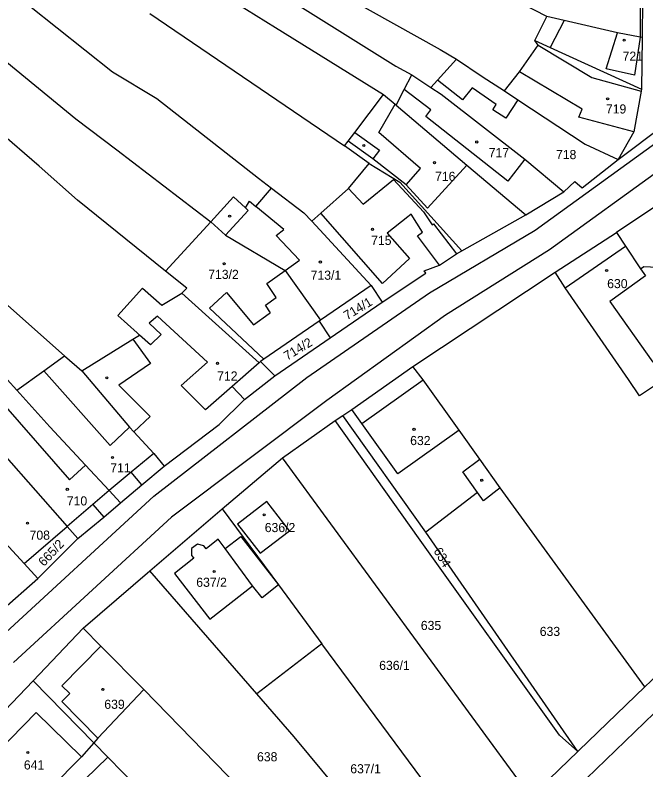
# Model space of a CAD drawing. Extents: x -563148 to -561712, y -1182311 to -1179502.
# Drawn here: x -562695 to -562591.4, y -1181163.6 to -1181039.6 of the extents above; entities that cross this region are included whole.
import ezdxf

# ---------------------------------------------------------------- set-up
doc = ezdxf.new("R2010")
doc.units = 0
for name, color, linetype in [('Vrstva 55', 7, 'Continuous'), ('Vrstva 56', 7, 'Continuous'), ('Vrstva 57', 7, 'Continuous')]:
    doc.layers.add(name, color=color, linetype=linetype)

msp = doc.modelspace()

# ---------------------------------------------------------------- linework, layer by layer
at = {"layer": 'Vrstva 55'}
for p, q in [((-562670.13, -1181020.1), (-562625.17, -1181045.27)), ((-562685.68, -1181020.77), (-562652.2, -1181041.63)), ((-562607.65, -1181039.85), (-562627.77, -1181029.16)), ((-562649.54, -1181037.29), (-562632.47, -1181047.98)), ((-562591.9, -1181037.16), (-562591.98, -1181043.29)), ((-562692.64, -1181038.09), (-562679, -1181048.91)), ((-562672.85, -1181039.35), (-562640.87, -1181061.1)), ((-562609.62, -1181043.77), (-562607.65, -1181039.85)), ((-562604.78, -1181040.51), (-562607.65, -1181039.85)), ((-562704.19, -1181040.99), (-562685.02, -1181056.64)), ((-562652.2, -1181041.63), (-562634.47, -1181052.64)), ((-562596.02, -1181042.53), (-562604.78, -1181040.51)), ((-562592.33, -1181043.22), (-562596.02, -1181042.53)), ((-562609.62, -1181043.77), (-562607.1, -1181044.92)), ((-562609.06, -1181044.55), (-562609.62, -1181043.77)), ((-562591.98, -1181043.29), (-562592.33, -1181043.22)), ((-562591.98, -1181043.29), (-562592.08, -1181051.79)), ((-562625.17, -1181045.27), (-562622.48, -1181046.85)), ((-562612.16, -1181048.92), (-562609.06, -1181044.55)), ((-562607.1, -1181044.92), (-562592.08, -1181051.79)), ((-562625.61, -1181050.29), (-562622.48, -1181046.85)), ((-562622.48, -1181046.85), (-562618.28, -1181049.69)), ((-562679, -1181048.91), (-562671.7, -1181053.3)), ((-562632.47, -1181047.98), (-562629.83, -1181049.4)), ((-562614.61, -1181052.07), (-562612.16, -1181048.92)), ((-562691.07, -1181064.4), (-562708.72, -1181049.31)), ((-562631.08, -1181051.8), (-562629.83, -1181049.4)), ((-562629.83, -1181049.4), (-562626.69, -1181051.49)), ((-562626.69, -1181051.49), (-562625.61, -1181050.29)), ((-562618.28, -1181049.69), (-562614.61, -1181052.07)), ((-562626.69, -1181051.49), (-562624.99, -1181052.62)), ((-562639.18, -1181058.87), (-562634.47, -1181052.64)), ((-562634.47, -1181052.64), (-562632.56, -1181054.25)), ((-562632.41, -1181054.38), (-562631.08, -1181051.8)), ((-562624.99, -1181052.62), (-562611.27, -1181063.3)), ((-562614.61, -1181052.07), (-562612.41, -1181053.5)), ((-562592.17, -1181052.1), (-562593.36, -1181058.76)), ((-562592.08, -1181051.79), (-562592.17, -1181052.1)), ((-562671.7, -1181053.3), (-562655.02, -1181066.37)), ((-562612.41, -1181053.5), (-562601.34, -1181060.8)), ((-562632.56, -1181054.25), (-562632.41, -1181054.38)), ((-562632.41, -1181054.38), (-562620.78, -1181064.25)), ((-562595.92, -1181063.33), (-562585.28, -1181055.31)), ((-562685.02, -1181056.64), (-562678.28, -1181061.72)), ((-562569.31, -1181057.32), (-562596.19, -1181075.31)), ((-562640.26, -1181060.3), (-562639.18, -1181058.87)), ((-562593.36, -1181058.76), (-562595.92, -1181063.33)), ((-562640.87, -1181061.1), (-562640.26, -1181060.3)), ((-562636.85, -1181063.99), (-562640.87, -1181061.1)), ((-562601.34, -1181060.8), (-562595.92, -1181063.33)), ((-562678.28, -1181061.72), (-562662.84, -1181073.55)), ((-562640.22, -1181068.09), (-562636.85, -1181063.99)), ((-562636.85, -1181063.99), (-562631.79, -1181067.04)), ((-562611.27, -1181063.3), (-562604.83, -1181068.66)), ((-562601.83, -1181068.01), (-562595.92, -1181063.33)), ((-562684.77, -1181070.02), (-562691.07, -1181064.4)), ((-562620.78, -1181064.25), (-562611.1, -1181072.42)), ((-562655.02, -1181066.37), (-562652.86, -1181068.03)), ((-562631.79, -1181067.04), (-562621.59, -1181078.35)), ((-562604.83, -1181068.66), (-562603.05, -1181066.93)), ((-562603.05, -1181066.93), (-562601.83, -1181068.01)), ((-562655.43, -1181071.04), (-562652.86, -1181068.03)), ((-562652.86, -1181068.03), (-562647.56, -1181072.08)), ((-562644.78, -1181072.15), (-562640.22, -1181068.09)), ((-562611.1, -1181072.42), (-562604.83, -1181068.66)), ((-562670.31, -1181081.69), (-562684.77, -1181070.02)), ((-562662.84, -1181073.55), (-562659.1, -1181069.48)), ((-562659.1, -1181069.48), (-562657.15, -1181071.27)), ((-562657.15, -1181071.27), (-562656.49, -1181070.16)), ((-562656.49, -1181070.16), (-562655.43, -1181071.04)), ((-562647.56, -1181072.08), (-562646.27, -1181073.48)), ((-562646.27, -1181073.48), (-562644.78, -1181072.15)), ((-562621.59, -1181078.35), (-562611.1, -1181072.42)), ((-562670.31, -1181081.69), (-562662.84, -1181073.55)), ((-562660.42, -1181075.77), (-562662.84, -1181073.55)), ((-562646.27, -1181073.48), (-562636.52, -1181084.03)), ((-562660.42, -1181075.77), (-562650.66, -1181081.57)), ((-562606.29, -1181081.87), (-562596.19, -1181075.31)), ((-562596.19, -1181075.31), (-562594.74, -1181077.59)), ((-562594.74, -1181077.59), (-562592.24, -1181081.29)), ((-562625.27, -1181080.67), (-562622.46, -1181078.84)), ((-562622.46, -1181078.84), (-562621.59, -1181078.35)), ((-562627.8, -1181081.65), (-562625.27, -1181080.67)), ((-562592.24, -1181081.29), (-562591.71, -1181080.9)), ((-562591.71, -1181080.9), (-562586.05, -1181081.22)), ((-562666.82, -1181084.5), (-562670.31, -1181081.69)), ((-562650.66, -1181081.57), (-562644.82, -1181089.74)), ((-562634.69, -1181086.78), (-562627.54, -1181082)), ((-562629.64, -1181097.35), (-562606.29, -1181081.87)), ((-562627.54, -1181082), (-562627.8, -1181081.65)), ((-562604.65, -1181084.43), (-562606.29, -1181081.87)), ((-562678.15, -1181088.98), (-562674.1, -1181084.45)), ((-562674.1, -1181084.45), (-562670.92, -1181087.29)), ((-562667.61, -1181085.3), (-562666.82, -1181084.5)), ((-562636.52, -1181084.03), (-562644.82, -1181089.74)), ((-562636.52, -1181084.03), (-562634.69, -1181086.78)), ((-562594.25, -1181099.5), (-562604.65, -1181084.43)), ((-562670.92, -1181087.29), (-562667.61, -1181085.3)), ((-562654.92, -1181096.73), (-562667.61, -1181085.3)), ((-562696.19, -1181087.31), (-562686.87, -1181095.58)), ((-562643.22, -1181092.61), (-562634.69, -1181086.78)), ((-562674.96, -1181091.84), (-562678.15, -1181088.98)), ((-562645.07, -1181089.91), (-562654.16, -1181096.16)), ((-562644.82, -1181089.74), (-562645.07, -1181089.91)), ((-562645.07, -1181089.91), (-562643.22, -1181092.61)), ((-562675.69, -1181092.88), (-562674.56, -1181092.19)), ((-562674.56, -1181092.19), (-562674.96, -1181091.84)), ((-562702.16, -1181093.06), (-562694.75, -1181101.26)), ((-562684.06, -1181098.06), (-562675.69, -1181092.88)), ((-562652.35, -1181098.86), (-562643.22, -1181092.61)), ((-562690.28, -1181098.04), (-562686.87, -1181095.58)), ((-562686.87, -1181095.58), (-562684.06, -1181098.06)), ((-562654.16, -1181096.16), (-562654.7, -1181096.53)), ((-562654.7, -1181096.53), (-562654.92, -1181096.73)), ((-562652.35, -1181098.86), (-562654.7, -1181096.53)), ((-562639.7, -1181104.41), (-562629.64, -1181097.35)), ((-562627.97, -1181099.56), (-562629.64, -1181097.35)), ((-562694.75, -1181101.26), (-562690.28, -1181098.04)), ((-562684.06, -1181098.06), (-562676.2, -1181107.33)), ((-562657.33, -1181102.76), (-562652.35, -1181098.86)), ((-562622.07, -1181107.81), (-562627.97, -1181099.56)), ((-562592.4, -1181102.19), (-562594.25, -1181099.5)), ((-562588.83, -1181099.78), (-562592.4, -1181102.19)), ((-562694.75, -1181101.26), (-562689.31, -1181107.27)), ((-562661.47, -1181106.89), (-562657.33, -1181102.76)), ((-562641.17, -1181105.4), (-562639.7, -1181104.41)), ((-562642.42, -1181106.23), (-562641.17, -1181105.4)), ((-562627.53, -1181124.59), (-562641.17, -1181105.4)), ((-562689.31, -1181107.27), (-562683.43, -1181113.57)), ((-562676.2, -1181107.33), (-562675.5, -1181108.06)), ((-562670.52, -1181113.73), (-562661.47, -1181106.89)), ((-562651.1, -1181112.34), (-562642.42, -1181106.23)), ((-562628.72, -1181125.51), (-562642.42, -1181106.23)), ((-562675.5, -1181108.06), (-562672.2, -1181111.64)), ((-562618.65, -1181112.6), (-562622.07, -1181107.81)), ((-562696.86, -1181111.79), (-562686.46, -1181123.63)), ((-562672.2, -1181111.64), (-562670.52, -1181113.73)), ((-562661, -1181120.74), (-562651.1, -1181112.34)), ((-562610.4, -1181167.86), (-562651.1, -1181112.34)), ((-562683.43, -1181113.57), (-562679.56, -1181117.72)), ((-562615.31, -1181117.27), (-562618.65, -1181112.6)), ((-562674.21, -1181116.8), (-562670.52, -1181113.73)), ((-562677.7, -1181119.75), (-562674.21, -1181116.8)), ((-562615.31, -1181117.27), (-562618.07, -1181119.44)), ((-562591.53, -1181149.99), (-562615.31, -1181117.27)), ((-562679.56, -1181117.72), (-562677.7, -1181119.75)), ((-562619.06, -1181118.04), (-562627.53, -1181124.59)), ((-562618.07, -1181119.44), (-562619.06, -1181118.04)), ((-562680.44, -1181122.11), (-562677.7, -1181119.75)), ((-562653.65, -1181119.53), (-562658.46, -1181123.23)), ((-562649.95, -1181124.34), (-562653.65, -1181119.53)), ((-562672.88, -1181130.9), (-562661, -1181120.74)), ((-562661, -1181120.74), (-562651.74, -1181133.25)), ((-562684.72, -1181125.6), (-562680.44, -1181122.11)), ((-562658.46, -1181123.23), (-562654.77, -1181128.04)), ((-562693.5, -1181129.73), (-562686.46, -1181123.63)), ((-562686.46, -1181123.63), (-562684.72, -1181125.6)), ((-562654.77, -1181128.04), (-562649.95, -1181124.34)), ((-562602.56, -1181160.59), (-562627.53, -1181124.59)), ((-562693.5, -1181129.73), (-562698.02, -1181124.86)), ((-562691.27, -1181132.16), (-562684.72, -1181125.6)), ((-562605.59, -1181157.94), (-562628.72, -1181125.51)), ((-562691.27, -1181132.16), (-562693.5, -1181129.73)), ((-562683.83, -1181140.34), (-562672.88, -1181130.9)), ((-562655.3, -1181151.14), (-562672.88, -1181130.9)), ((-562697.27, -1181137.42), (-562691.27, -1181132.16)), ((-562651.74, -1181133.25), (-562644.59, -1181142.91)), ((-562591.53, -1181149.99), (-562580.42, -1181139.31)), ((-562692.04, -1181149.02), (-562683.83, -1181140.34)), ((-562680.93, -1181143.29), (-562683.83, -1181140.34)), ((-562673.87, -1181150.45), (-562680.93, -1181143.29)), ((-562644.59, -1181142.91), (-562655.3, -1181151.14)), ((-562619.58, -1181176.7), (-562644.59, -1181142.91)), ((-562704.77, -1181162.16), (-562692.04, -1181149.02)), ((-562682.08, -1181159.17), (-562692.04, -1181149.02)), ((-562673.87, -1181150.45), (-562681.39, -1181158.44)), ((-562634.17, -1181191.14), (-562673.87, -1181150.45)), ((-562602.4, -1181160.44), (-562591.53, -1181149.99)), ((-562649.15, -1181158.22), (-562655.3, -1181151.14)), ((-562627.3, -1181184.34), (-562649.15, -1181158.22)), ((-562602.56, -1181160.59), (-562605.59, -1181157.94)), ((-562682.08, -1181159.17), (-562684.12, -1181161.48)), ((-562681.39, -1181158.44), (-562682.08, -1181159.17)), ((-562679.77, -1181161.53), (-562682.08, -1181159.17)), ((-562610.3, -1181168.05), (-562602.56, -1181160.59)), ((-562602.56, -1181160.59), (-562602.4, -1181160.44)), ((-562684.12, -1181161.48), (-562694.42, -1181171.87)), ((-562674.15, -1181167.26), (-562679.77, -1181161.53))]:
    msp.add_line(p, q, dxfattribs=at)
at = {"layer": 'Vrstva 56'}
for p, q in [((-562592.29, -1181036.86), (-562592.33, -1181043.22)), ((-562604.78, -1181040.51), (-562607.1, -1181044.92)), ((-562597.92, -1181048.45), (-562596.02, -1181042.53)), ((-562592.33, -1181043.22), (-562593.22, -1181049.49)), ((-562609.06, -1181044.55), (-562600.24, -1181049.84)), ((-562601.86, -1181055.07), (-562612.16, -1181048.92)), ((-562593.22, -1181049.49), (-562597.92, -1181048.45)), ((-562621.5, -1181053.54), (-562625.61, -1181050.29)), ((-562600.24, -1181049.84), (-562592.17, -1181052.1)), ((-562619.93, -1181051.55), (-562621.5, -1181053.54)), ((-562615.96, -1181054.29), (-562619.93, -1181051.55)), ((-562626.7, -1181055.19), (-562631.08, -1181051.8)), ((-562612.41, -1181053.5), (-562614.37, -1181056.55)), ((-562635.23, -1181058.87), (-562632.56, -1181054.25)), ((-562627.54, -1181056.25), (-562626.7, -1181055.19)), ((-562616.52, -1181055.16), (-562615.96, -1181054.29)), ((-562614.37, -1181056.55), (-562616.52, -1181055.16)), ((-562602.36, -1181056.36), (-562601.86, -1181055.07)), ((-562614.07, -1181066.87), (-562627.54, -1181056.25)), ((-562593.36, -1181058.76), (-562602.36, -1181056.36)), ((-562639.18, -1181058.87), (-562635.14, -1181061.79)), ((-562628.38, -1181064.79), (-562635.23, -1181058.87)), ((-562636.22, -1181063.22), (-562640.26, -1181060.3)), ((-562609.58, -1181074.94), (-562588.76, -1181059.89)), ((-562635.14, -1181061.79), (-562636.22, -1181063.22)), ((-562630.73, -1181067.47), (-562636.22, -1181063.22)), ((-562611.27, -1181063.3), (-562614.07, -1181066.87)), ((-562586.32, -1181063.05), (-562607.2, -1181078.16)), ((-562630.73, -1181067.47), (-562628.38, -1181064.79)), ((-562620.78, -1181064.25), (-562627.23, -1181071.35)), ((-562637.8, -1181070.69), (-562632.85, -1181066.61)), ((-562632.85, -1181066.61), (-562627.9, -1181071.91)), ((-562627.23, -1181071.35), (-562630.73, -1181067.47)), ((-562640.22, -1181068.09), (-562637.8, -1181070.69)), ((-562657.15, -1181071.27), (-562656.69, -1181071.69)), ((-562650.88, -1181074.85), (-562655.43, -1181071.04)), ((-562656.69, -1181071.69), (-562660.42, -1181075.77)), ((-562634.67, -1181083.73), (-562644.78, -1181072.15)), ((-562629.95, -1181072.32), (-562630.5, -1181072.76)), ((-562628.09, -1181075.29), (-562629.95, -1181072.32)), ((-562627.9, -1181071.91), (-562626.48, -1181074.04)), ((-562630.5, -1181072.76), (-562633.86, -1181075.42)), ((-562626.48, -1181074.04), (-562626.28, -1181073.89)), ((-562626.28, -1181073.89), (-562622.46, -1181078.84)), ((-562652.1, -1181075.84), (-562650.88, -1181074.85)), ((-562626.95, -1181085.25), (-562609.58, -1181074.94)), ((-562648.3, -1181079.87), (-562652.1, -1181075.84)), ((-562633.86, -1181075.42), (-562630.19, -1181079.61)), ((-562628.87, -1181075.88), (-562628.09, -1181075.29)), ((-562625.27, -1181080.67), (-562628.87, -1181075.88)), ((-562604.65, -1181084.43), (-562594.74, -1181077.59)), ((-562607.2, -1181078.16), (-562624.32, -1181088.9)), ((-562650.66, -1181081.57), (-562648.3, -1181079.87)), ((-562630.19, -1181079.61), (-562634.67, -1181083.73)), ((-562592.24, -1181081.29), (-562591.45, -1181082.46)), ((-562653.67, -1181083.73), (-562650.66, -1181081.57)), ((-562591.45, -1181082.46), (-562597.3, -1181086.66)), ((-562652.12, -1181086.03), (-562653.67, -1181083.73)), ((-562663.06, -1181087.78), (-562660.3, -1181085.19)), ((-562660.3, -1181085.19), (-562655.82, -1181090.52)), ((-562653.89, -1181087.29), (-562652.12, -1181086.03)), ((-562647.07, -1181099.17), (-562626.95, -1181085.25)), ((-562653.06, -1181088.51), (-562653.89, -1181087.29)), ((-562597.3, -1181086.66), (-562590.21, -1181096.65)), ((-562654.16, -1181096.16), (-562663.06, -1181087.78)), ((-562655.82, -1181090.52), (-562653.24, -1181088.64)), ((-562653.24, -1181088.64), (-562653.06, -1181088.51)), ((-562671.61, -1181089.09), (-562672.96, -1181090.2)), ((-562663.42, -1181096.66), (-562671.61, -1181089.09)), ((-562624.32, -1181088.9), (-562643.8, -1181102.95)), ((-562672.96, -1181090.2), (-562671.02, -1181092.1)), ((-562672.74, -1181093.81), (-562674.56, -1181092.19)), ((-562671.02, -1181092.1), (-562672.74, -1181093.81)), ((-562675.69, -1181092.88), (-562672.78, -1181096.86)), ((-562672.78, -1181096.86), (-562677.94, -1181100.39)), ((-562667.71, -1181100.48), (-562663.42, -1181096.66)), ((-562654.92, -1181096.73), (-562659.34, -1181100.61)), ((-562690.28, -1181098.04), (-562679.4, -1181110.31)), ((-562672.21, -1181118.66), (-562647.07, -1181099.17)), ((-562638.05, -1181106.7), (-562627.97, -1181099.56)), ((-562677.94, -1181100.39), (-562672.81, -1181105.58)), ((-562663.72, -1181104.45), (-562667.71, -1181100.48)), ((-562659.34, -1181100.61), (-562663.72, -1181104.45)), ((-562659.34, -1181100.61), (-562657.33, -1181102.76)), ((-562696.98, -1181103.47), (-562686.07, -1181115.95)), ((-562643.8, -1181102.95), (-562669.33, -1181122.11)), ((-562638.05, -1181106.7), (-562639.7, -1181104.41)), ((-562672.81, -1181105.58), (-562675.5, -1181108.06)), ((-562679.4, -1181110.31), (-562676.2, -1181107.33)), ((-562632.14, -1181114.97), (-562638.05, -1181106.7)), ((-562622.07, -1181107.81), (-562632.14, -1181114.97)), ((-562672.2, -1181111.64), (-562675.93, -1181114.73)), ((-562686.07, -1181115.95), (-562683.43, -1181113.57)), ((-562621.43, -1181114.66), (-562618.65, -1181112.6)), ((-562675.93, -1181114.73), (-562679.56, -1181117.72)), ((-562674.21, -1181116.8), (-562675.93, -1181114.73)), ((-562619.06, -1181118.04), (-562621.43, -1181114.66)), ((-562679.56, -1181117.72), (-562682.23, -1181120.01)), ((-562698.46, -1181142.78), (-562672.21, -1181118.66)), ((-562682.23, -1181120.01), (-562686.46, -1181123.63)), ((-562682.23, -1181120.01), (-562680.44, -1181122.11)), ((-562669.33, -1181122.11), (-562695.29, -1181145.99)), ((-562661.67, -1181125.74), (-562663.64, -1181127.29)), ((-562660.51, -1181127.25), (-562661.67, -1181125.74)), ((-562660.51, -1181127.25), (-562657.93, -1181125.26)), ((-562657.93, -1181125.26), (-562651.74, -1181133.25)), ((-562665.03, -1181126.53), (-562666.03, -1181127.27)), ((-562666.03, -1181127.27), (-562666.01, -1181128.4)), ((-562664.01, -1181126.82), (-562665.03, -1181126.53)), ((-562663.64, -1181127.29), (-562664.01, -1181126.82)), ((-562655.99, -1181133.37), (-562660.51, -1181127.25)), ((-562666.01, -1181128.4), (-562665.63, -1181128.86)), ((-562665.63, -1181128.86), (-562668.83, -1181131.37)), ((-562668.83, -1181131.37), (-562662.99, -1181138.85)), ((-562662.99, -1181138.85), (-562655.99, -1181133.37)), ((-562654.44, -1181135.36), (-562655.99, -1181133.37)), ((-562651.74, -1181133.25), (-562654.44, -1181135.36)), ((-562687.31, -1181149.83), (-562680.93, -1181143.29)), ((-562610.85, -1181174.41), (-562577.75, -1181142.42)), ((-562686.01, -1181151.09), (-562687.31, -1181149.83)), ((-562687.34, -1181152.42), (-562686.01, -1181151.09)), ((-562681.39, -1181158.44), (-562687.34, -1181152.42)), ((-562702.14, -1181165.02), (-562691.57, -1181154.2)), ((-562691.57, -1181154.2), (-562684.12, -1181161.48)), ((-562683.51, -1181165.18), (-562679.77, -1181161.53))]:
    msp.add_line(p, q, dxfattribs=at)
at = {"layer": 'Vrstva 57'}
for centre in [(-562594.93, -1181043.72), (-562597.65, -1181053.35), (-562619.16, -1181060.45), (-562637.7, -1181061.04), (-562626.1, -1181063.84), (-562659.76, -1181072.63), (-562636.3, -1181074.81), (-562644.85, -1181080.18), (-562660.66, -1181080.46), (-562597.82, -1181081.58), (-562661.75, -1181096.82), (-562679.93, -1181099.21), (-562629.46, -1181107.67), (-562679, -1181112.31), (-562618.34, -1181116.04), (-562686.43, -1181117.52), (-562654.08, -1181121.72), (-562692.96, -1181123.09), (-562662.31, -1181131.04), (-562680.6, -1181150.41), (-562692.93, -1181160.78)]:
    msp.add_circle(centre, 0.175, dxfattribs=at)

# ---------------------------------------------------------------- texts
for s, p in [('721', (-562595.19, -1181047.1)), ('719', (-562597.94, -1181055.77)), ('717', (-562617.19, -1181062.95)), ('718', (-562606.14, -1181063.27)), ('716', (-562626.01, -1181066.85)), ('715', (-562636.51, -1181077.37)), ('713/2', (-562663.28, -1181082.96)), ('713/1', (-562646.45, -1181083.09)), ('630', (-562597.73, -1181084.47)), ('712', (-562661.81, -1181099.65)), ('632', (-562630.1, -1181110.26)), ('711', (-562679.37, -1181114.74)), ('710', (-562686.51, -1181120.18)), ('636/2', (-562653.99, -1181124.56)), ('708', (-562692.63, -1181125.81)), ('637/2', (-562665.24, -1181133.55)), ('635', (-562628.35, -1181140.65)), ('633', (-562608.81, -1181141.63)), ('636/1', (-562635.19, -1181147.21)), ('639', (-562680.35, -1181153.6)), ('638', (-562655.26, -1181162.23)), ('641', (-562693.57, -1181163.57)), ('637/1', (-562639.94, -1181164.2))]:
    msp.add_text(s, height=1.5, dxfattribs=at).set_placement(p)
for s, rotation, p in [('714/1', 31.1163, (-562640.46, -1181089.75)), ('714/2', 31.1163, (-562650.3, -1181096.4)), ('665/2', 46.8568, (-562690.26, -1181130.29)), ('634', 301.1902, (-562626.32, -1181127.65))]:
    msp.add_text(s, height=1.5, rotation=rotation, dxfattribs=at).set_placement(p)

doc.saveas('drawing.dxf')
